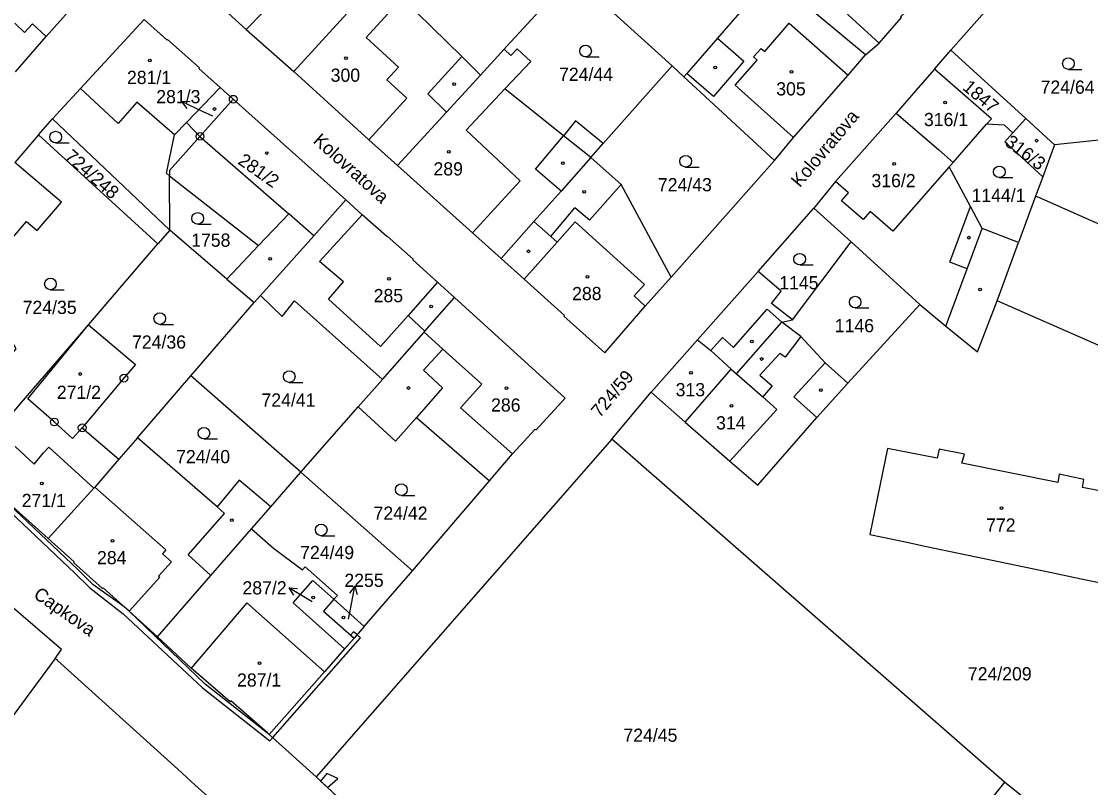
# Model space of a CAD drawing. Extents: x -680203 to -673936, y -1102717 to -1093650.
# Drawn here: x -678506.8 to -678369, y -1098108.4 to -1098009.7 of the extents above; entities that cross this region are included whole.
import ezdxf

# ---------------------------------------------------------------- set-up
doc = ezdxf.new("R2010")
doc.units = 0
for name, color, linetype in [('SOxx02xx_Koleje_param další_Popis10', 7, 'Continuous'), ('SOxx02xx_Staničení_Popis10', 7, 'Continuous'), ('SOxxxxxx_Koleje_hlavní_body_Popis10', 7, 'Continuous'), ('SOxxxxxx_Koleje_LN_parametry_Popis10', 7, 'Continuous'), ('SOxxxxxx_Koleje_param další_Popis10', 7, 'Continuous'), ('SOxxxxxx_Osa_bod_P', 7, 'Continuous'), ('SOxxxxxx_Staničení_Popis10', 7, 'Continuous'), ('x_prac', 7, 'Continuous')]:
    doc.layers.add(name, color=color, linetype=linetype)

msp = doc.modelspace()

# ---------------------------------------------------------------- linework, layer by layer
at = {"layer": 'SOxx02xx_Koleje_param další_Popis10'}
for centre, radius in [((-678479.5, -1098019.69), 0.5), ((-678479.5, -1098019.69), 0.0303), ((-678483.79, -1098024.48), 0.5), ((-678483.79, -1098024.48), 0.0303), ((-678493.59, -1098055.61), 0.5), ((-678493.59, -1098055.61), 0.0303), ((-678502.56, -1098061.26), 0.5), ((-678502.56, -1098061.26), 0.0303), ((-678498.96, -1098062.01), 0.5), ((-678498.96, -1098062.01), 0.0303)]:
    msp.add_circle(centre, radius, dxfattribs=at)
at = {"layer": 'SOxx02xx_Staničení_Popis10'}
for p, q in [((-678486.16, -1098019.99), (-678485.04, -1098019.96)), ((-678483.44, -1098021.26), (-678486.16, -1098019.99)), ((-678486.16, -1098019.99), (-678485.46, -1098020.87)), ((-678482.11, -1098021.89), (-678483.44, -1098021.26)), ((-678469.78, -1098084.17), (-678472.35, -1098082.62)), ((-678472.35, -1098082.62), (-678471.24, -1098082.71)), ((-678472.35, -1098082.62), (-678471.75, -1098083.57)), ((-678463.82, -1098082.4), (-678464.5, -1098083.29)), ((-678464.39, -1098085.35), (-678463.82, -1098082.4)), ((-678463.82, -1098082.4), (-678463.52, -1098083.48)), ((-678469.33, -1098084.43), (-678469.78, -1098084.17)), ((-678464.64, -1098086.64), (-678464.39, -1098085.35))]:
    msp.add_line(p, q, dxfattribs=at)
at = {"layer": 'SOxxxxxx_Koleje_hlavní_body_Popis10'}
for p, q in [((-678434.11, -1098014.23), (-678432.36, -1098014.23)), ((-678371.9, -1098015.85), (-678370.15, -1098015.85)), ((-678502.38, -1098025.31), (-678500.63, -1098025.31)), ((-678421.21, -1098028.43), (-678419.46, -1098028.43)), ((-678380.8, -1098029.79), (-678379.05, -1098029.79)), ((-678484.08, -1098035.79), (-678482.33, -1098035.79)), ((-678406.52, -1098041.04), (-678404.77, -1098041.04)), ((-678503.05, -1098044.23), (-678501.3, -1098044.23)), ((-678399.37, -1098046.57), (-678397.62, -1098046.57)), ((-678488.96, -1098048.69), (-678487.21, -1098048.69)), ((-678472.28, -1098056.16), (-678470.53, -1098056.16)), ((-678483.28, -1098063.45), (-678481.53, -1098063.45)), ((-678457.84, -1098070.73), (-678456.09, -1098070.73)), ((-678468.17, -1098075.91), (-678466.42, -1098075.91))]:
    msp.add_line(p, q, dxfattribs=at)
for centre in [(-678434.11, -1098013.48), (-678371.9, -1098015.1), (-678502.38, -1098024.56), (-678421.21, -1098027.68), (-678380.8, -1098029.04), (-678484.08, -1098035.04), (-678406.52, -1098040.29), (-678503.05, -1098043.48), (-678399.37, -1098045.82), (-678488.96, -1098047.94), (-678472.28, -1098055.41), (-678483.28, -1098062.7), (-678457.84, -1098069.98), (-678468.17, -1098075.16)]:
    msp.add_circle(centre, 0.75, dxfattribs=at)
at = {"layer": 'SOxxxxxx_Koleje_LN_parametry_Popis10'}
for points in [[(-678474.78, -1098102.31), (-678474.41, -1098101.89), (-678463.09, -1098089.05), (-678463.55, -1098088.66), (-678463.94, -1098089.11), (-678474.85, -1098101.49), (-678483.11, -1098095.01), (-678492.91, -1098085.61), (-678493.54, -1098085.05), (-678497.59, -1098082.17), (-678499.52, -1098080.27), (-678510.85, -1098069.55), (-678511.23, -1098069.21), (-678511.63, -1098069.64), (-678499.93, -1098080.71), (-678497.99, -1098082.63), (-678493.69, -1098085.95), (-678483.5, -1098095.46)], [(-678464, -1098088.27), (-678464.39, -1098088.71), (-678463.94, -1098089.11), (-678463.55, -1098088.66)], [(-678468.26, -1098107.51), (-678467.37, -1098108.34), (-678466.01, -1098107.16), (-678467.44, -1098106.52)]]:
    msp.add_lwpolyline(points, close=True, dxfattribs=at)
at = {"layer": 'SOxxxxxx_Koleje_param další_Popis10'}
for centre in [(-678490.26, -1098014.7), (-678464.97, -1098014.41), (-678417.4, -1098015.6), (-678407.56, -1098016.17), (-678451.04, -1098017.76), (-678387.77, -1098020.12), (-678481.93, -1098020.95), (-678375.99, -1098025.03), (-678475.19, -1098026.62), (-678451.72, -1098026.48), (-678437.03, -1098027.92), (-678394.34, -1098028), (-678434.28, -1098031.61), (-678384.72, -1098037.52), (-678441.46, -1098039.28), (-678474.74, -1098040.25), (-678433.85, -1098042.55), (-678459.43, -1098042.81), (-678383.27, -1098044.19), (-678454, -1098046.39), (-678412.69, -1098050.88), (-678411.42, -1098053.15), (-678420.52, -1098054.92), (-678499.21, -1098055.08), (-678456.91, -1098056.88), (-678444.3, -1098056.89), (-678403.8, -1098057.15), (-678415.31, -1098059.19), (-678504.17, -1098069.18), (-678380.52, -1098072.35), (-678479.67, -1098073.9), (-678495.07, -1098076.56), (-678469.2, -1098083.86), (-678465.31, -1098086.45), (-678476.1, -1098092.31)]:
    msp.add_circle(centre, 0.175, dxfattribs=at)
at = {"layer": 'SOxxxxxx_Staničení_Popis10'}
for p, q in [((-678396.3, -1098012.46), (-678403.67, -1098005.7)), ((-678457.75, -1098006.65), (-678462.38, -1098011.74)), ((-678475.66, -1098008.48), (-678477.85, -1098010.7)), ((-678506.39, -1098011.08), (-678507.63, -1098009.91)), ((-678505.37, -1098009.99), (-678506.39, -1098011.08)), ((-678503.62, -1098011.62), (-678505.37, -1098009.99)), ((-678411.03, -1098013.53), (-678407.87, -1098009.89)), ((-678407.87, -1098009.89), (-678400.27, -1098016.58)), ((-678462.38, -1098011.74), (-678458.19, -1098015.56)), ((-678417.12, -1098011.82), (-678413.71, -1098014.79)), ((-678412.45, -1098014.25), (-678411.48, -1098013.14)), ((-678411.48, -1098013.14), (-678411.03, -1098013.53)), ((-678454.43, -1098019.01), (-678450.06, -1098014.19)), ((-678413.71, -1098014.79), (-678417.63, -1098019.35)), ((-678414.82, -1098017.9), (-678412, -1098014.65)), ((-678412, -1098014.65), (-678412.45, -1098014.25)), ((-678458.19, -1098015.56), (-678459.69, -1098017.21)), ((-678459.69, -1098017.21), (-678457.12, -1098019.56)), ((-678417.63, -1098019.35), (-678421.08, -1098016.38)), ((-678494.31, -1098022.8), (-678499.19, -1098018.32)), ((-678452.04, -1098021.36), (-678454.43, -1098019.01)), ((-678444.5, -1098018.37), (-678449.48, -1098023.66)), ((-678407.31, -1098024.61), (-678414.82, -1098017.9)), ((-678491.94, -1098020.06), (-678494.31, -1098022.8)), ((-678487.08, -1098024.27), (-678491.94, -1098020.06)), ((-678457.12, -1098019.56), (-678462.05, -1098024.91)), ((-678485.54, -1098022.69), (-678483.79, -1098024.48)), ((-678483.79, -1098024.48), (-678472.33, -1098034.43)), ((-678449.48, -1098023.66), (-678442.52, -1098030.22)), ((-678440.56, -1098028.68), (-678436.96, -1098024.4)), ((-678433.44, -1098027.21), (-678436.96, -1098024.4)), ((-678387.24, -1098028.41), (-678394.53, -1098036.67)), ((-678437.27, -1098031.52), (-678440.56, -1098028.68)), ((-678442.52, -1098030.22), (-678448.66, -1098036.91)), ((-678429.53, -1098030.66), (-678433.6, -1098035.26)), ((-678400.25, -1098031.73), (-678401.92, -1098030.28)), ((-678401.14, -1098032.76), (-678400.25, -1098031.73)), ((-678398.33, -1098035.16), (-678401.14, -1098032.76)), ((-678438.6, -1098037.36), (-678435.5, -1098033.67)), ((-678433.6, -1098035.26), (-678435.5, -1098033.67)), ((-678397.45, -1098034.15), (-678398.33, -1098035.16)), ((-678394.53, -1098036.67), (-678397.45, -1098034.15)), ((-678387.17, -1098040.68), (-678384.5, -1098033.52)), ((-678476.24, -1098038.55), (-678472.33, -1098034.43)), ((-678469.12, -1098037.28), (-678472.33, -1098034.43)), ((-678468.4, -1098040.57), (-678462.87, -1098034.56)), ((-678438.6, -1098037.36), (-678440.76, -1098035.44)), ((-678437.78, -1098038.09), (-678435.46, -1098035.47)), ((-678435.46, -1098035.47), (-678426.5, -1098043.54)), ((-678384.92, -1098041.52), (-678382.99, -1098036.34)), ((-678442.02, -1098042.87), (-678437.78, -1098038.09)), ((-678438.6, -1098037.36), (-678437.78, -1098038.09)), ((-678465.31, -1098043.19), (-678468.4, -1098040.57)), ((-678384.92, -1098041.52), (-678387.17, -1098040.68)), ((-678387.68, -1098048.91), (-678384.92, -1098041.52)), ((-678467.24, -1098045.46), (-678465.31, -1098043.19)), ((-678453.18, -1098043.24), (-678456.97, -1098047.54)), ((-678426.5, -1098043.54), (-678427.85, -1098045.03)), ((-678427.85, -1098045.03), (-678426.41, -1098046.33)), ((-678460.51, -1098051.55), (-678467.24, -1098045.46)), ((-678456.97, -1098047.54), (-678460.51, -1098051.55)), ((-678454.81, -1098049.55), (-678456.97, -1098047.54)), ((-678415.04, -1098051.67), (-678410.73, -1098046.72)), ((-678410.73, -1098046.72), (-678408.82, -1098048.4)), ((-678452.48, -1098051.87), (-678454.91, -1098049.67)), ((-678419.68, -1098050.68), (-678417.97, -1098052.04)), ((-678417.97, -1098052.04), (-678416.46, -1098050.39)), ((-678416.46, -1098050.39), (-678415.04, -1098051.67)), ((-678406.38, -1098050.25), (-678408.41, -1098052.93)), ((-678452.48, -1098051.87), (-678454.99, -1098054.6)), ((-678447.49, -1098056.38), (-678452.48, -1098051.87)), ((-678417.97, -1098052.04), (-678415.33, -1098054.47)), ((-678409.07, -1098052.43), (-678411.67, -1098055.22)), ((-678408.41, -1098052.93), (-678409.07, -1098052.43)), ((-678454.99, -1098054.6), (-678452.52, -1098056.88)), ((-678407.29, -1098058.04), (-678403.25, -1098053.62)), ((-678414.66, -1098055.06), (-678411.28, -1098058.01)), ((-678411.67, -1098055.22), (-678410.06, -1098056.62)), ((-678452.52, -1098056.88), (-678455.9, -1098060.69)), ((-678450.23, -1098059.42), (-678447.49, -1098056.38)), ((-678410.06, -1098056.62), (-678411.28, -1098058.01)), ((-678411.28, -1098058.01), (-678409.47, -1098059.66)), ((-678404.33, -1098060.67), (-678407.29, -1098058.04)), ((-678443.52, -1098065.38), (-678450.23, -1098059.42)), ((-678409.47, -1098059.66), (-678415.5, -1098066.31)), ((-678507.59, -1098064.4), (-678505.15, -1098066.7)), ((-678505.15, -1098066.7), (-678503.94, -1098065.25)), ((-678503.94, -1098065.25), (-678503.26, -1098064.5)), ((-678503.26, -1098064.5), (-678497.45, -1098069.79)), ((-678497.32, -1098069.64), (-678488.2, -1098077.74)), ((-678480.63, -1098073.03), (-678481.59, -1098072.19)), ((-678485.3, -1098078.37), (-678480.63, -1098073.03)), ((-678488.2, -1098077.74), (-678488.63, -1098078.23)), ((-678488.63, -1098078.23), (-678487.47, -1098079.26)), ((-678487.47, -1098079.26), (-678489.11, -1098081.1)), ((-678482.38, -1098081.03), (-678485.3, -1098078.37)), ((-678488.96, -1098081.24), (-678492.91, -1098085.61)), ((-678489.11, -1098081.1), (-678488.96, -1098081.24)), ((-678477.75, -1098084.54), (-678484.91, -1098092.95)), ((-678467.74, -1098093.42), (-678477.75, -1098084.54))]:
    msp.add_line(p, q, dxfattribs=at)
at = {"layer": 'x_prac'}
for p, q in [((-678387.06, -1098013.38), (-678377.08, -1098002.11)), ((-678459.8, -1098003.11), (-678471.71, -1098016.14)), ((-678422.95, -1098015.39), (-678435.85, -1098003.69)), ((-678398.05, -1098013.96), (-678410.18, -1098003.85)), ((-678444.61, -1098013.26), (-678447.65, -1098016.57)), ((-678389.15, -1098015.81), (-678387.06, -1098013.38)), ((-678387.06, -1098013.38), (-678377.38, -1098022.19)), ((-678422.95, -1098015.39), (-678431.83, -1098025.4)), ((-678421.44, -1098016.79), (-678422.95, -1098015.39)), ((-678421.44, -1098016.79), (-678409.77, -1098027.58)), ((-678481.18, -1098018.19), (-678479.5, -1098019.69)), ((-678464.99, -1098032.66), (-678479.5, -1098019.69)), ((-678504.57, -1098024.28), (-678502.79, -1098022.22)), ((-678502.79, -1098022.22), (-678487.69, -1098036.54)), ((-678386.75, -1098027.86), (-678382.43, -1098022.9)), ((-678377.38, -1098022.19), (-678379.06, -1098024.03)), ((-678377.38, -1098022.19), (-678373.69, -1098025.55)), ((-678504.57, -1098024.28), (-678507.62, -1098027.83)), ((-678489.21, -1098038.31), (-678504.57, -1098024.28)), ((-678433.44, -1098027.21), (-678431.83, -1098025.4)), ((-678423.09, -1098042.59), (-678409.77, -1098027.58)), ((-678487.69, -1098036.54), (-678487.72, -1098029.54)), ((-678375.19, -1098029.69), (-678376.12, -1098032.18)), ((-678376.12, -1098032.18), (-678378.32, -1098038.15)), ((-678411.88, -1098041.86), (-678404.69, -1098033.73)), ((-678404.69, -1098033.73), (-678399.87, -1098038.07)), ((-678487.69, -1098036.54), (-678489.21, -1098038.31)), ((-678480.34, -1098042.87), (-678487.69, -1098036.54)), ((-678407.45, -1098048.1), (-678399.87, -1098038.07)), ((-678399.87, -1098038.07), (-678391.06, -1098046.11)), ((-678381.09, -1098045.67), (-678378.32, -1098038.15)), ((-678480.34, -1098042.87), (-678476.82, -1098045.89)), ((-678476.82, -1098045.89), (-678475.99, -1098044.96)), ((-678484.97, -1098055.33), (-678476.82, -1098045.89)), ((-678391.06, -1098046.11), (-678400.33, -1098056.27)), ((-678338.58, -1098064.28), (-678381.09, -1098045.67)), ((-678408.82, -1098048.4), (-678407.45, -1098048.1)), ((-678491.83, -1098063.28), (-678484.97, -1098055.33)), ((-678470.78, -1098067.71), (-678484.97, -1098055.33)), ((-678460.29, -1098055.78), (-678463.4, -1098059.31)), ((-678430.71, -1098063.49), (-678425.65, -1098057.42)), ((-678425.65, -1098057.42), (-678421.27, -1098061.28)), ((-678470.78, -1098067.71), (-678463.4, -1098059.31)), ((-678498.96, -1098062.01), (-678494.22, -1098066.05)), ((-678491.83, -1098063.28), (-678494.22, -1098066.05)), ((-678430.71, -1098063.49), (-678468.83, -1098106.98)), ((-678380.11, -1098107.65), (-678430.71, -1098063.49)), ((-678474.67, -1098072.17), (-678470.78, -1098067.71)), ((-678470.78, -1098067.71), (-678456.41, -1098080.44)), ((-678456.41, -1098080.44), (-678446.5, -1098068.86)), ((-678477.15, -1098075.02), (-678474.67, -1098072.17)), ((-678462.63, -1098087.6), (-678456.41, -1098080.44)), ((-678466.53, -1098084.1), (-678462.63, -1098087.6)), ((-678462.63, -1098087.6), (-678463.94, -1098089.11)), ((-678463.94, -1098089.11), (-678465.16, -1098090.49)), ((-678502.45, -1098091.71), (-678507.98, -1098099.24)), ((-678468.83, -1098106.98), (-678474.85, -1098101.49))]:
    msp.add_line(p, q, dxfattribs=at)
for points in [[(-678466.43, -1097981.89), (-678471.98, -1097988.13), (-678475.75, -1097992.36), (-678481.66, -1097999), (-678481.73, -1097998.94), (-678485.76, -1098003.47), (-678477.85, -1098010.7), (-678471.71, -1098016.14)], [(-678507.57, -1098016.16), (-678503.62, -1098011.62), (-678500.73, -1098008.4), (-678500.62, -1098008.5), (-678496.72, -1098004.15), (-678503.77, -1097997.9), (-678510.11, -1097992.2)], [(-678447.65, -1098016.57), (-678450.06, -1098014.19), (-678457.75, -1098006.65), (-678456.86, -1098005.67), (-678459.8, -1098003.11)], [(-678435.85, -1098003.69), (-678444.23, -1098012.84), (-678444.61, -1098013.26)], [(-678410.18, -1098003.85), (-678417.12, -1098011.82), (-678421.08, -1098016.38), (-678421.44, -1098016.79)], [(-678398.05, -1098013.96), (-678396.3, -1098012.46), (-678393.41, -1098009.17), (-678393.52, -1098009.07), (-678391.07, -1098006.75)], [(-678481.18, -1098018.19), (-678483.93, -1098015.73), (-678483.86, -1098015.66), (-678487.96, -1098011.99), (-678488.02, -1098012.07), (-678490.98, -1098009.43), (-678499.19, -1098018.32), (-678502.79, -1098022.22)], [(-678431.83, -1098025.4), (-678435.39, -1098022.46), (-678436.96, -1098024.4), (-678444.5, -1098018.37), (-678441.15, -1098014.81), (-678442.92, -1098013.18), (-678443.73, -1098014.07), (-678444.61, -1098013.26)], [(-678409.77, -1098027.58), (-678407.31, -1098024.61), (-678400.27, -1098016.58), (-678398.05, -1098013.96)], [(-678471.71, -1098016.14), (-678462.05, -1098024.91), (-678458.32, -1098028.22)], [(-678389.15, -1098015.81), (-678390.98, -1098017.94), (-678394.1, -1098021.48)], [(-678382.43, -1098022.9), (-678381.82, -1098022.21), (-678389.15, -1098015.81)], [(-678447.65, -1098016.57), (-678452.04, -1098021.36), (-678458.32, -1098028.22)], [(-678487.72, -1098029.54), (-678488.11, -1098029.23), (-678487.08, -1098024.27), (-678485.54, -1098022.69), (-678481.18, -1098018.19)], [(-678479.5, -1098019.69), (-678483.79, -1098024.48), (-678487.72, -1098028.85), (-678487.72, -1098029.54)], [(-678394.1, -1098021.48), (-678401.92, -1098030.28), (-678404.69, -1098033.73)], [(-678394.1, -1098021.48), (-678388.59, -1098026.2), (-678386.75, -1098027.86)], [(-678379.06, -1098024.03), (-678380.13, -1098023.04), (-678382.43, -1098022.9)], [(-678375.19, -1098029.69), (-678380.09, -1098025.17), (-678379.06, -1098024.03)], [(-678356.11, -1098023.69), (-678358.5, -1098023.94), (-678364.3, -1098024.56), (-678373.69, -1098025.55)], [(-678373.69, -1098025.55), (-678374.62, -1098028.15), (-678375.19, -1098029.69)], [(-678433.44, -1098027.21), (-678437.27, -1098031.52), (-678440.34, -1098034.98), (-678440.76, -1098035.44), (-678444.99, -1098040.21)], [(-678423.09, -1098042.59), (-678429.53, -1098030.66), (-678433.44, -1098027.21)], [(-678519.71, -1098061.57), (-678514.52, -1098055.51), (-678511.95, -1098056.89), (-678507.48, -1098051.82), (-678512.49, -1098042.84), (-678506.15, -1098035.42), (-678504.75, -1098036.61), (-678501.61, -1098032.94), (-678507.62, -1098027.83)], [(-678458.32, -1098028.22), (-678448.66, -1098036.91), (-678444.99, -1098040.21)], [(-678378.32, -1098038.15), (-678382.99, -1098036.34), (-678384.5, -1098033.52), (-678387.24, -1098028.41), (-678386.75, -1098027.86)], [(-678487.72, -1098029.54), (-678476.24, -1098038.55), (-678480.34, -1098042.87)], [(-678475.99, -1098044.96), (-678469.12, -1098037.28), (-678464.99, -1098032.66)], [(-678450.99, -1098045.21), (-678453.18, -1098043.24), (-678456.38, -1098040.38), (-678456.31, -1098040.31), (-678459.65, -1098037.31), (-678459.72, -1098037.39), (-678462.87, -1098034.56), (-678464.99, -1098032.66)], [(-678376.12, -1098032.18), (-678375.73, -1098032.32), (-678337.64, -1098049.16)], [(-678498.16, -1098048.73), (-678490.82, -1098040.18), (-678489.21, -1098038.31)], [(-678444.99, -1098040.21), (-678442.02, -1098042.87), (-678436.8, -1098047.54), (-678436.9, -1098047.65), (-678431.64, -1098052.36), (-678426.41, -1098046.33), (-678423.09, -1098042.59)], [(-678411.88, -1098041.86), (-678419.68, -1098050.68), (-678425.65, -1098057.42)], [(-678407.45, -1098048.1), (-678410.15, -1098045.98), (-678408.91, -1098044.41), (-678411.88, -1098041.86)], [(-678475.99, -1098044.96), (-678473.19, -1098047.69), (-678471.6, -1098045.65), (-678460.29, -1098055.78)], [(-678460.29, -1098055.78), (-678454.91, -1098049.67), (-678454.81, -1098049.55), (-678450.99, -1098045.21)], [(-678446.5, -1098068.86), (-678443.52, -1098065.38), (-678440.59, -1098062.19), (-678440.48, -1098062.29), (-678436.72, -1098058.19), (-678450.99, -1098045.21)], [(-678391.06, -1098046.11), (-678387.68, -1098048.91), (-678383.63, -1098052.24), (-678381.09, -1098045.67)], [(-678513.81, -1098066.96), (-678506.26, -1098058.16), (-678501.11, -1098052.16), (-678498.16, -1098048.73)], [(-678498.96, -1098062.01), (-678500.2, -1098063.37), (-678502.56, -1098061.26), (-678505.98, -1098058.26), (-678498.16, -1098048.73)], [(-678498.16, -1098048.73), (-678492.11, -1098053.86), (-678493.59, -1098055.61), (-678498.96, -1098062.01)], [(-678421.27, -1098061.28), (-678415.33, -1098054.47), (-678414.66, -1098055.06), (-678408.82, -1098048.4)], [(-678400.33, -1098056.27), (-678403.25, -1098053.62), (-678406.38, -1098050.25), (-678408.82, -1098048.4)], [(-678421.27, -1098061.28), (-678415.5, -1098066.31), (-678411.93, -1098069.38), (-678404.33, -1098060.67), (-678400.33, -1098056.27)], [(-678463.4, -1098059.31), (-678458.58, -1098063.72), (-678455.9, -1098060.69), (-678446.5, -1098068.86)], [(-678474.67, -1098072.17), (-678478.72, -1098068.77), (-678481.59, -1098072.19), (-678491.83, -1098063.28)], [(-678370.06, -1098069.68), (-678369.89, -1098068.66), (-678373.07, -1098067.99), (-678373.24, -1098069.04), (-678385.61, -1098066.58), (-678385.29, -1098065.4), (-678388.55, -1098064.76), (-678388.81, -1098065.94), (-678395.21, -1098064.67), (-678397.46, -1098075.76), (-678393.08, -1098076.67), (-678390.18, -1098077.28), (-678373.24, -1098080.83), (-678370.26, -1098081.46), (-678365.89, -1098082.37), (-678363.49, -1098070.99), (-678370.06, -1098069.68)], [(-678513.81, -1098066.96), (-678512.24, -1098068.3), (-678511.71, -1098068.78), (-678503.35, -1098076.25)], [(-678494.22, -1098066.05), (-678497.32, -1098069.64), (-678497.45, -1098069.79), (-678503.35, -1098076.25)], [(-678489.25, -1098088.92), (-678482.38, -1098081.03), (-678477.15, -1098075.02)], [(-678477.15, -1098075.02), (-678474.31, -1098077.49), (-678470.56, -1098080.3), (-678470.24, -1098079.92), (-678466.08, -1098083.59), (-678466.53, -1098084.1)], [(-678503.35, -1098076.25), (-678500, -1098079.26), (-678500.1, -1098079.37), (-678496.36, -1098082.72), (-678496.26, -1098082.61), (-678492.91, -1098085.61), (-678489.25, -1098088.92)], [(-678502.45, -1098091.71), (-678501.61, -1098090.57), (-678515.26, -1098078.87)], [(-678465.16, -1098090.49), (-678471.8, -1098084.56), (-678469.24, -1098081.68), (-678466.53, -1098084.1)], [(-678466.53, -1098084.1), (-678467.88, -1098085.63), (-678463.94, -1098089.11)], [(-678474.85, -1098101.49), (-678475.07, -1098101.29), (-678479.8, -1098097.18), (-678479.9, -1098097.29), (-678484.91, -1098092.95), (-678489.25, -1098088.92)], [(-678465.16, -1098090.49), (-678467.74, -1098093.42), (-678474.85, -1098101.49)], [(-678456.17, -1098138.44), (-678458.46, -1098134.39), (-678461.02, -1098130.82), (-678462.98, -1098128.3), (-678465.24, -1098125.72), (-678467.2, -1098123.67), (-678469.66, -1098121.33), (-678472.44, -1098118.71), (-678474.65, -1098116.69), (-678484.39, -1098108.02), (-678486.63, -1098105.98), (-678502.15, -1098091.99), (-678502.45, -1098091.71)], [(-678468.83, -1098106.98), (-678457.68, -1098117.39), (-678439.18, -1098138.46)], [(-678380.11, -1098107.65), (-678389.25, -1098119.16), (-678395.22, -1098126.89)], [(-678357.27, -1098130.02), (-678376.19, -1098110.84), (-678380.11, -1098107.65)]]:
    msp.add_lwpolyline(points, dxfattribs=at)

# ---------------------------------------------------------------- texts
at = {"layer": 'SOxx02xx_Staničení_Popis10'}
for s, rotation, p in [('Kolovratova', 50, (-678406.49, -1098031.15)), ('Kolovratova', 318, (-678469.32, -1098025.2)), ('Capkova', 325, (-678505.36, -1098083.79))]:
    msp.add_text(s, height=1.7, rotation=rotation, dxfattribs=at).set_placement(p)
at = {"layer": 'SOxxxxxx_Osa_bod_P'}
for s, p in [('281/1', (-678493.19, -1098017.73)), ('300', (-678466.95, -1098017.44)), ('724/44', (-678437.52, -1098017.33)), ('305', (-678409.54, -1098019.2)), ('724/64', (-678375.48, -1098018.98)), ('281/3', (-678489.42, -1098020.21)), ('316/1', (-678390.51, -1098023.15)), ('289', (-678453.7, -1098029.51)), ('724/43', (-678424.79, -1098031.55)), ('316/2', (-678397.27, -1098031.02)), ('1144/1', (-678384.38, -1098032.92)), ('1758', (-678484.92, -1098038.69)), ('1145', (-678409.15, -1098044.17)), ('285', (-678461.41, -1098045.83)), ('288', (-678435.84, -1098045.57)), ('724/35', (-678506.63, -1098047.35)), ('1146', (-678402, -1098049.7)), ('724/36', (-678492.54, -1098051.81)), ('271/2', (-678502.23, -1098058.29)), ('724/41', (-678475.86, -1098059.28)), ('313', (-678422.5, -1098057.95)), ('286', (-678446.28, -1098059.92)), ('314', (-678417.29, -1098062.22)), ('724/40', (-678486.86, -1098066.57)), ('271/1', (-678506.75, -1098072.22)), ('724/42', (-678461.42, -1098073.85)), ('772', (-678382.5, -1098075.38)), ('284', (-678497.05, -1098079.58)), ('724/49', (-678470.88, -1098078.92)), ('2255', (-678465.18, -1098082.5)), ('287/2', (-678478.31, -1098083.47)), ('724/209', (-678384.85, -1098094.54)), ('287/1', (-678479.01, -1098095.34)), ('724/45', (-678429.23, -1098102.45))]:
    msp.add_text(s, height=1.7, dxfattribs=at).set_placement(p)
for s, rotation, p in [('1847', 320, (-678385.65, -1098018.35)), ('316/3', 323, (-678380.21, -1098025.51)), ('724/248', 319, (-678501.35, -1098027.28)), ('281/2', 325, (-678479.03, -1098027.92)), ('724/59', 50, (-678432.26, -1098060.82))]:
    msp.add_text(s, height=1.7, rotation=rotation, dxfattribs=at).set_placement(p)

doc.saveas('drawing.dxf')
